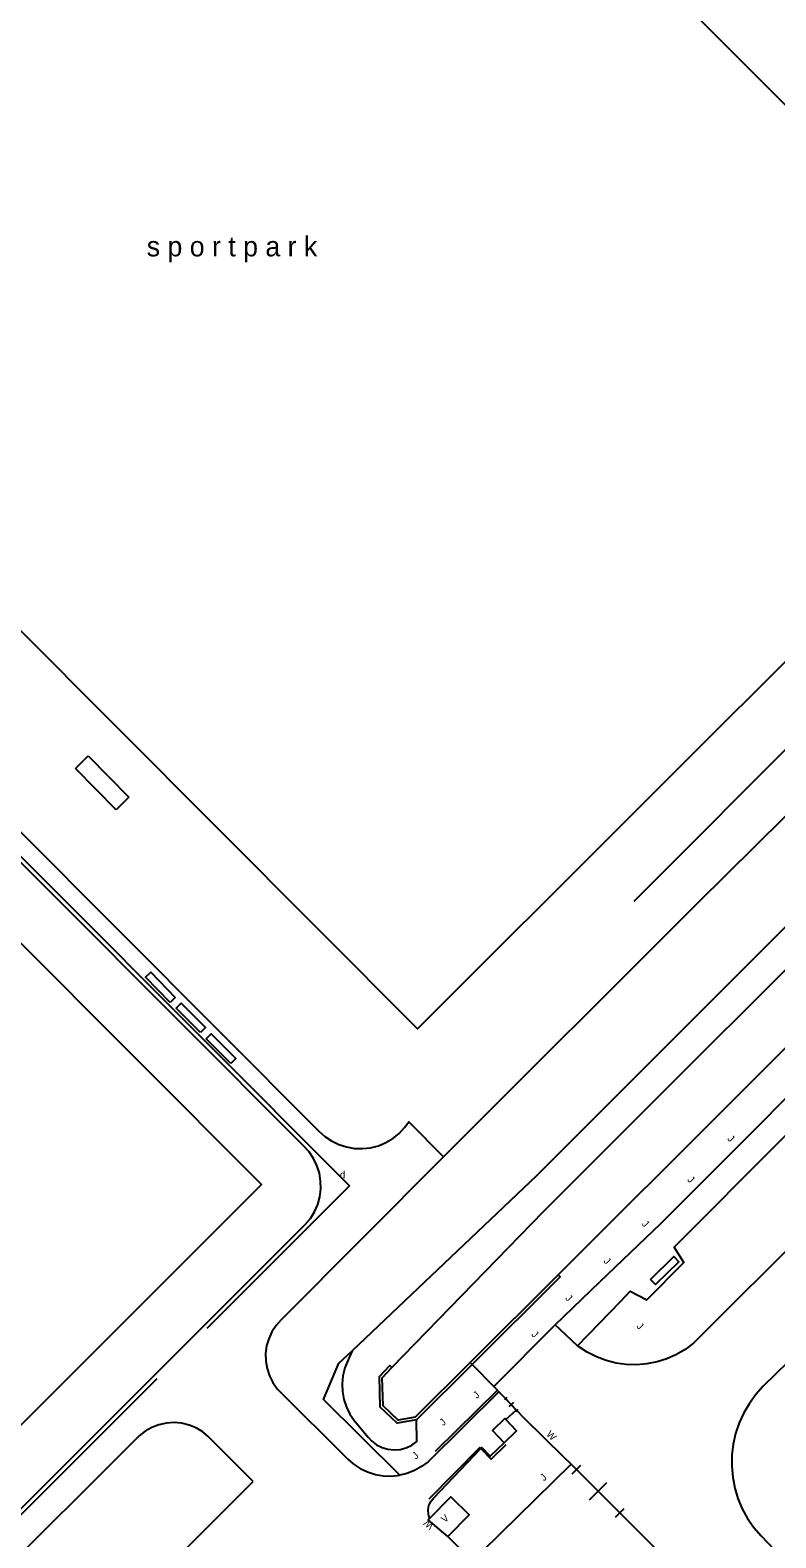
# Model space of a CAD drawing. Extents: x 134999 to 136502, y 457398 to 459002.
# Drawn here: x 135339.4 to 135391.7, y 458438.9 to 458544.6 of the extents above; entities that cross this region are included whole.
import ezdxf

# ---------------------------------------------------------------- set-up
doc = ezdxf.new("R2010")
doc.units = 0
for name, color, linetype in [('RI_DGTB_18', 7, 'Continuous'), ('RI_DGTB_19', 7, 'Continuous'), ('RI_DGTB_29', 7, 'Continuous'), ('RI_DGTB_30', 7, 'Continuous'), ('RI_DGTB_31', 7, 'Continuous'), ('RI_DGTB_32', 7, 'Continuous'), ('RI_DGTB_41', 7, 'Continuous'), ('RI_DGTB_48', 7, 'Continuous'), ('RI_DGTB_49', 7, 'Continuous'), ('RI_DGTB_53', 7, 'Continuous'), ('RI_DGTB_54', 7, 'Continuous'), ('RI_DGTB_55', 7, 'Continuous'), ('RI_DGTB_58', 7, 'Continuous'), ('RI_DGTB_6', 7, 'Continuous')]:
    doc.layers.add(name, color=color, linetype=linetype)

msp = doc.modelspace()

# ---------------------------------------------------------------- linework, layer by layer
at = {"layer": 'RI_DGTB_18'}
for points in [[(135362.015, 458452.037), (135374.968, 458464.337), (135401.278, 458490.625), (135424.892, 458514.11), (135425.405, 458514.799), (135425.851, 458515.532), (135426.227, 458516.303), (135426.53, 458517.107), (135426.757, 458517.934), (135426.906, 458518.78), (135426.975, 458519.636), (135426.965, 458520.494), (135426.875, 458521.348), (135426.705, 458522.189), (135426.458, 458523.011), (135426.136, 458523.807), (135425.741, 458524.569), (135425.277, 458525.291), (135425.041, 458525.609), (135393.778, 458556.799), (135367.076, 458583.47), (135350.608, 458600)], [(135362.015, 458452.037), (135361.658, 458451.238), (135361.501, 458450.838), (135361.364, 458450.296), (135361.305, 458449.739), (135361.326, 458449.18), (135361.427, 458448.629), (135361.605, 458448.098), (135361.857, 458447.598), (135362.177, 458447.139), (135363.136, 458445.984), (135363.377, 458445.725), (135363.721, 458445.461), (135364.109, 458445.264), (135364.525, 458445.142), (135364.957, 458445.098), (135365.39, 458445.133), (135365.809, 458445.248), (135366.2, 458445.437), (135366.55, 458445.694), (135366.532, 458447.199)]]:
    msp.add_lwpolyline(points, dxfattribs=at)
at = {"layer": 'RI_DGTB_19'}
for points in [[(135295.925, 458545.389), (135331.307, 458509.99), (135366.607, 458474.617), (135411.928, 458519.852), (135376.533, 458555.299), (135341.163, 458590.634), (135295.925, 458545.389)], [(135368.422, 458465.639), (135386.256, 458483.457), (135402.527, 458499.522), (135417.102, 458514.487), (135417.649, 458514.845), (135418.149, 458515.267), (135418.594, 458515.747), (135418.976, 458516.277), (135419.292, 458516.851), (135419.535, 458517.458), (135419.702, 458518.09), (135419.79, 458518.738), (135419.799, 458519.393), (135419.728, 458520.043), (135419.578, 458520.68), (135419.352, 458521.293), (135419.053, 458521.875), (135418.685, 458522.416), (135418.253, 458522.907), (135417.765, 458523.343), (135417.228, 458523.716), (135417.041, 458523.824), (135380.177, 458560.488)], [(135239.697, 458489.169), (135275.011, 458453.789), (135310.378, 458418.454), (135355.655, 458463.707), (135320.432, 458498.97), (135284.96, 458534.416), (135239.697, 458489.169)], [(135365.359, 458443.321), (135359.995, 458448.629), (135361.087, 458451.169), (135362.015, 458452.037)]]:
    msp.add_lwpolyline(points, dxfattribs=at)
at = {"layer": 'RI_DGTB_32'}
for points in [[(135349.241, 458476.462), (135347.526, 458478.243), (135347.886, 458478.59), (135349.601, 458476.809), (135349.241, 458476.462)], [(135351.378, 458474.368), (135349.669, 458476.058), (135350.021, 458476.414), (135351.73, 458474.724), (135351.378, 458474.368)], [(135353.499, 458472.18), (135351.771, 458473.916), (135352.125, 458474.269), (135353.853, 458472.533), (135353.499, 458472.18)], [(135382.945, 458457.043), (135384.57, 458458.649), (135384.921, 458458.293), (135383.296, 458456.687), (135382.945, 458457.043)]]:
    msp.add_lwpolyline(points, dxfattribs=at)
at = {"layer": 'RI_DGTB_48'}
for p, q in [((135370.291, 458451.225), (135370.431, 458451.081)), ((135370.431, 458451.081), (135371.951, 458449.534)), ((135371.951, 458449.534), (135372.207, 458449.273)), ((135372.24, 458449.217), (135372.207, 458449.273)), ((135377.369, 458444.099), (135377.405, 458444.063))]:
    msp.add_line(p, q, dxfattribs=at)
at = {"layer": 'RI_DGTB_49'}
for p, q in [((135402.952, 458504.767), (135381.782, 458483.555)), ((135348.302, 458450.079), (135321.443, 458423.265)), ((135372.207, 458449.273), (135367.838, 458444.979))]:
    msp.add_line(p, q, dxfattribs=at)
for points in [[(135351.84, 458453.639), (135361.819, 458463.604), (135288.503, 458537.038)], [(135371.04, 458445.187), (135370.968, 458445.262), (135367.403, 458441.632)], [(135371.04, 458445.187), (135371.758, 458444.435), (135372.814, 458445.481)]]:
    msp.add_lwpolyline(points, dxfattribs=at)
at = {"layer": 'RI_DGTB_53'}
for p, q in [((135376.261, 458453.87), (135379.392, 458456.87)), ((135377.818, 458452.392), (135380.853, 458455.529)), ((135371.951, 458449.534), (135376.261, 458453.87)), ((135377.818, 458452.392), (135376.261, 458453.87)), ((135372.24, 458449.217), (135372.303, 458449.156)), ((135372.303, 458449.156), (135372.777, 458448.693)), ((135372.861, 458448.771), (135372.692, 458448.615)), ((135373.555, 458447.849), (135372.777, 458448.693)), ((135373.524, 458447.883), (135372.777, 458448.693)), ((135373.335, 458448.427), (135372.997, 458448.115)), ((135373.64, 458447.927), (135373.47, 458447.771)), ((135373.555, 458447.849), (135373.524, 458447.883)), ((135376.871, 458444.591), (135377.369, 458444.099)), ((135377.405, 458444.063), (135381.155, 458440.327)), ((135377.456, 458443.406), (135378.062, 458444.014)), ((135377.759, 458443.71), (135380.8, 458440.68)), ((135378.674, 458441.586), (135379.886, 458442.803)), ((135380.497, 458440.376), (135381.103, 458440.984))]:
    msp.add_line(p, q, dxfattribs=at)
for points in [[(135418.938, 458485.451), (135385.968, 458452.572), (135385.385, 458452.142), (135384.758, 458451.778), (135384.094, 458451.486), (135383.403, 458451.268), (135382.692, 458451.128), (135381.969, 458451.067), (135381.245, 458451.086), (135380.527, 458451.185), (135379.824, 458451.362), (135379.145, 458451.615), (135378.497, 458451.942), (135377.89, 458452.338), (135377.818, 458452.392)], [(135392.737, 458451.284), (135392.642, 458451.279), (135392.563, 458451.225), (135390.859, 458449.555), (135390.338, 458448.982), (135389.879, 458448.358), (135389.486, 458447.69), (135389.164, 458446.986), (135388.917, 458446.252), (135388.747, 458445.496), (135388.655, 458444.727), (135388.643, 458443.953), (135388.711, 458443.181), (135388.859, 458442.421), (135389.083, 458441.679), (135389.383, 458440.965), (135389.755, 458440.286), (135390.196, 458439.649), (135390.699, 458439.06), (135394.755, 458434.804)], [(135376.871, 458444.591), (135374.088, 458447.322), (135373.555, 458447.849)], [(135390.742, 458430.71), (135381.683, 458439.795), (135381.155, 458440.327)]]:
    msp.add_lwpolyline(points, dxfattribs=at)
at = {"layer": 'RI_DGTB_54'}
for points in [[(135362.597, 458600), (135437.932, 458524.525), (135438.433, 458524.042), (135438.875, 458523.504), (135439.253, 458522.92), (135439.561, 458522.296), (135439.796, 458521.641), (135439.953, 458520.963), (135440.033, 458520.272), (135440.032, 458519.576), (135439.951, 458518.884), (135439.792, 458518.207), (135439.556, 458517.552), (135439.247, 458516.929), (135438.868, 458516.345), (135438.561, 458515.96), (135414.735, 458492.068), (135383.64, 458460.941), (135379.392, 458456.87)], [(135380.853, 458455.529), (135381.522, 458456.224), (135382.686, 458455.617), (135385.275, 458458.226), (135384.601, 458459.321), (135414.799, 458489.576), (135439.708, 458514.411), (135440.731, 458515.609), (135441.692, 458516.858), (135441.794, 458516.998), (135443.025, 458517.387), (135442.917, 458521.474), (135441.661, 458522.022), (135441.316, 458522.878), (135440.897, 458523.701), (135440.409, 458524.485), (135439.856, 458525.223), (135439.359, 458525.787), (135410.674, 458554.405), (135386.886, 458578.405), (135370.324, 458594.884), (135365.22, 458600)]]:
    msp.add_lwpolyline(points, dxfattribs=at)
at = {"layer": 'RI_DGTB_55'}
for p, q in [((135372.796, 458447.22), (135373.524, 458447.883)), ((135331.47, 458419.305), (135355.065, 458442.89))]:
    msp.add_line(p, q, dxfattribs=at)
for points in [[(135237.549, 458494.78), (135284.917, 458542.256), (135324.405, 458502.784), (135359.683, 458467.454), (135360.103, 458467.074), (135360.572, 458466.757), (135361.081, 458466.509), (135361.619, 458466.335), (135362.177, 458466.239), (135362.743, 458466.222), (135363.306, 458466.285), (135363.854, 458466.426), (135364.377, 458466.644), (135364.864, 458466.933), (135365.305, 458467.287), (135365.692, 458467.7), (135365.984, 458468.109), (135368.422, 458465.639)], [(135312.96, 458415.15), (135358.727, 458460.892), (135359.084, 458461.318), (135359.377, 458461.792), (135359.599, 458462.302), (135359.746, 458462.839), (135359.815, 458463.391), (135359.803, 458463.948), (135359.712, 458464.497), (135359.544, 458465.028), (135359.301, 458465.529), (135358.989, 458465.989), (135358.614, 458466.401), (135323.427, 458501.632)], [(135368.422, 458465.639), (135357.037, 458454.215), (135356.68, 458453.82), (135356.387, 458453.377), (135356.163, 458452.894), (135356.014, 458452.384), (135355.942, 458451.856), (135355.951, 458451.325), (135356.039, 458450.8), (135356.205, 458450.295), (135356.445, 458449.82), (135356.753, 458449.386), (135361.729, 458444.425), (135362.088, 458444.116), (135362.569, 458443.797), (135363.09, 458443.548), (135363.64, 458443.374), (135364.208, 458443.276), (135364.785, 458443.259), (135365.359, 458443.321)], [(135372.303, 458449.156), (135367.349, 458444.267), (135366.887, 458443.922), (135366.382, 458443.643), (135365.844, 458443.437), (135365.359, 458443.321)], [(135355.065, 458442.89), (135351.916, 458446.042), (135351.526, 458446.358), (135351.065, 458446.632), (135350.569, 458446.834), (135350.049, 458446.96), (135349.515, 458447.008), (135348.98, 458446.975), (135348.456, 458446.864), (135347.955, 458446.675), (135347.487, 458446.415), (135347.063, 458446.087), (135325.772, 458424.859), (135325.726, 458424.81), (135325.381, 458424.372), (135325.102, 458423.89), (135324.895, 458423.372), (135324.764, 458422.83), (135324.712, 458422.275)], [(135367.446, 458440.288), (135367.361, 458440.564), (135367.342, 458440.882), (135367.402, 458441.194), (135367.539, 458441.482), (135367.742, 458441.726), (135371.04, 458445.187)], [(135372.674, 458445.589), (135371.693, 458444.647), (135371.106, 458445.256), (135371.04, 458445.187)], [(135368.729, 458439.022), (135369.875, 458437.867), (135370.108, 458437.732), (135370.37, 458437.67), (135370.639, 458437.688), (135370.89, 458437.783), (135371.103, 458437.948), (135371.152, 458438.003), (135377.369, 458444.099)], [(135367.446, 458440.288), (135368.943, 458441.794), (135370.212, 458440.537), (135368.729, 458439.022)], [(135368.729, 458439.022), (135367.354, 458440.181), (135367.446, 458440.288)]]:
    msp.add_lwpolyline(points, dxfattribs=at)
at = {"layer": 'RI_DGTB_58'}
for p, q in [((135376.455, 458457.362), (135370.291, 458451.225)), ((135370.431, 458451.081), (135366.532, 458447.199))]:
    msp.add_line(p, q, dxfattribs=at)
for points in [[(135376.455, 458457.362), (135413.473, 458494.267), (135436.174, 458516.623), (135436.589, 458517.007), (135436.945, 458517.446), (135437.236, 458517.93), (135437.455, 458518.451), (135437.599, 458518.998), (135437.665, 458519.559), (135437.65, 458520.124), (135437.557, 458520.681), (135437.385, 458521.22), (135437.139, 458521.729), (135436.824, 458522.198), (135436.446, 458522.618), (135403.939, 458555.283), (135369.677, 458589.604), (135359.23, 458600)], [(135364.808, 458450.875), (135375.443, 458461.802), (135401.337, 458487.662), (135425.182, 458511.887), (135425.868, 458512.468), (135426.5, 458513.108), (135427.073, 458513.801), (135427.581, 458514.543), (135428.022, 458515.326), (135428.392, 458516.146), (135428.687, 458516.995), (135428.905, 458517.868), (135429.046, 458518.756), (135429.106, 458519.653), (135429.087, 458520.552), (135428.988, 458521.445), (135428.81, 458522.327), (135428.554, 458523.189), (135428.223, 458524.025), (135427.819, 458524.828), (135427.345, 458525.592), (135426.805, 458526.311), (135426.601, 458526.552), (135395.492, 458557.726)], [(135370.431, 458451.081), (135376.596, 458457.22), (135376.455, 458457.362)], [(135370.291, 458451.225), (135366.436, 458447.386), (135365.232, 458447.185), (135364.182, 458448.177), (135364.123, 458450.153), (135364.808, 458450.875)], [(135366.532, 458447.199), (135365.167, 458446.971), (135363.985, 458448.088), (135363.921, 458450.23), (135364.663, 458451.013), (135364.808, 458450.875)]]:
    msp.add_lwpolyline(points, dxfattribs=at)
at = {"layer": 'RI_DGTB_6'}
for p, q in [((135342.599, 458492.869), (135343.502, 458493.757)), ((135343.502, 458493.757), (135346.348, 458490.863)), ((135345.445, 458489.975), (135342.599, 458492.869)), ((135346.348, 458490.863), (135345.445, 458489.975))]:
    msp.add_line(p, q, dxfattribs=at)
for points in [[(135372.796, 458447.22), (135372.724, 458447.297), (135371.867, 458446.453), (135372.674, 458445.589)], [(135372.674, 458445.589), (135373.539, 458446.424), (135372.796, 458447.22)]]:
    msp.add_lwpolyline(points, dxfattribs=at)

# ---------------------------------------------------------------- texts
at = {"layer": 'RI_DGTB_29'}
msp.add_text('d', height=0.5, rotation=359.99965, dxfattribs=at).set_placement((135361.16, 458464.14))
at = {"layer": 'RI_DGTB_30'}
for s, height, rotation, p in [('W', 0.5, 314.99997, (135375.596, 458446.148)), ('W', 0.499, 139.87214, (135367.78, 458439.844)), ('V', 0.5, 41.41691, (135368.522, 458439.945))]:
    msp.add_text(s, height=height, rotation=rotation, dxfattribs=at).set_placement(p)
at = {"layer": 'RI_DGTB_31'}
for rotation, p in [(315.4075, (135388.302, 458466.876)), (315.4075, (135385.495, 458464.001)), (315.4075, (135382.302, 458460.903)), (315.4075, (135379.623, 458458.297)), (315.4075, (135376.925, 458455.699)), (315.4075, (135374.549, 458453.148)), (315.4075, (135381.927, 458453.724)), (41.57323, (135370.759, 458448.657)), (41.57323, (135368.401, 458446.749)), (41.57323, (135366.485, 458444.401)), (41.57323, (135375.468, 458442.879))]:
    msp.add_text('J', height=0.5, rotation=rotation, dxfattribs=at).set_placement(p)
at = {"layer": 'RI_DGTB_41'}
msp.add_text('s p o r t p a r k', height=1.4, dxfattribs=at).set_placement((135347.602, 458528.784))

doc.saveas('drawing.dxf')
